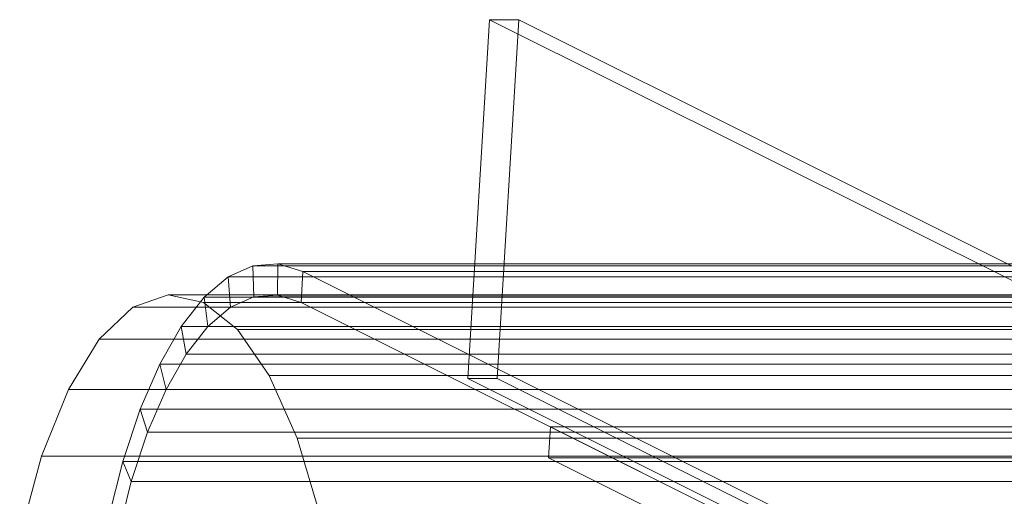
# Model space of a CAD drawing. Header units: millimetres. Extents: x -4395 to 65662, y -65530 to 6847.
# Tile 886 of 1034: x 26362 to 26456, y 572 to 617. Entities that reach past the tile are written whole.
import ezdxf

# ---------------------------------------------------------------- set-up
doc = ezdxf.new("R2010")
doc.units = ezdxf.units.MM
doc.layers.add('lateral_C06', color=7, linetype='Continuous', lineweight=0)

msp = doc.modelspace()

# ---------------------------------------------------------------- linework, layer by layer
at = {"layer": 'lateral_C06'}
for p, q in [((26404.954, 582.953), (26407.034, 617.437)), ((26865.97, 387.968), (26407.034, 617.437)), ((26407.034, 617.437), (26409.847, 617.437)), ((26407.767, 582.953), (26409.847, 617.437)), ((26409.847, 617.437), (26868.784, 387.968)), ((26386.717, 593.955), (26384.31, 593.786)), ((26386.674, 590.958), (26386.717, 593.955)), ((26386.717, 593.955), (26714.929, 593.955)), ((26389.111, 593.218), (26386.717, 593.955)), ((26384.31, 593.786), (26381.931, 592.714)), ((26384.403, 590.798), (26384.31, 593.786)), ((26384.31, 593.786), (26712.522, 593.786)), ((26388.933, 590.263), (26389.111, 593.218)), ((26889.111, 343.218), (26389.111, 593.218)), ((26389.111, 593.218), (26717.323, 593.218)), ((26381.931, 592.714), (26379.621, 590.757)), ((26382.159, 589.787), (26381.931, 592.714)), ((26381.931, 592.714), (26710.143, 592.714)), ((26376.16, 590.985), (26372.781, 589.787)), ((26379.555, 590.263), (26376.16, 590.985)), ((26376.16, 590.985), (26723.127, 590.985)), ((26379.621, 590.757), (26377.419, 587.948)), ((26382.836, 587.647), (26379.555, 590.263)), ((26379.555, 590.263), (26726.522, 590.263)), ((26379.98, 587.94), (26379.621, 590.757)), ((26379.621, 590.757), (26707.833, 590.757)), ((26382.159, 589.787), (26384.403, 590.798)), ((26384.403, 590.798), (26386.674, 590.958)), ((26712.615, 590.798), (26384.403, 590.798)), ((26714.886, 590.958), (26386.674, 590.958)), ((26386.674, 590.958), (26388.933, 590.263)), ((26717.145, 590.263), (26388.933, 590.263)), ((26388.933, 590.263), (26888.933, 340.263)), ((26372.781, 589.787), (26369.549, 586.713)), ((26372.781, 589.787), (26719.748, 589.787)), ((26379.98, 587.94), (26382.159, 589.787)), ((26710.371, 589.787), (26382.159, 589.787)), ((26377.419, 587.948), (26375.364, 584.336)), ((26377.903, 585.291), (26377.419, 587.948)), ((26377.419, 587.948), (26705.632, 587.948)), ((26377.903, 585.291), (26379.98, 587.94)), ((26708.192, 587.94), (26379.98, 587.94)), ((26385.877, 583.239), (26382.836, 587.647)), ((26382.836, 587.647), (26729.803, 587.647)), ((26369.549, 586.713), (26366.587, 581.883)), ((26369.549, 586.713), (26716.516, 586.713)), ((26375.964, 581.883), (26377.903, 585.291)), ((26706.115, 585.291), (26377.903, 585.291)), ((26375.364, 584.336), (26373.49, 579.983)), ((26375.964, 581.883), (26375.364, 584.336)), ((26375.364, 584.336), (26703.576, 584.336)), ((26388.56, 577.208), (26385.877, 583.239)), ((26385.877, 583.239), (26732.844, 583.239)), ((26407.767, 582.953), (26404.954, 582.953)), ((26404.954, 582.953), (26863.891, 353.484)), ((26866.704, 353.484), (26407.767, 582.953)), ((26366.587, 581.883), (26364.009, 575.482)), ((26366.587, 581.883), (26713.554, 581.883)), ((26374.196, 577.776), (26375.964, 581.883)), ((26704.176, 581.883), (26375.964, 581.883)), ((26373.49, 579.983), (26371.83, 574.962)), ((26374.196, 577.776), (26373.49, 579.983)), ((26373.49, 579.983), (26701.702, 579.983)), ((26372.63, 573.04), (26374.196, 577.776)), ((26702.408, 577.776), (26374.196, 577.776)), ((26412.708, 575.33), (26412.886, 578.286)), ((26864.979, 352.239), (26412.886, 578.286)), ((26412.886, 578.286), (26741.098, 578.286)), ((26390.783, 569.785), (26388.56, 577.208)), ((26388.56, 577.208), (26735.527, 577.208)), ((26364.009, 575.482), (26361.914, 567.756)), ((26364.009, 575.482), (26710.976, 575.482)), ((26371.83, 574.962), (26370.411, 569.361)), ((26372.63, 573.04), (26371.83, 574.962)), ((26371.83, 574.962), (26700.042, 574.962)), ((26740.92, 575.33), (26412.708, 575.33)), ((26412.708, 575.33), (26864.801, 349.284)), ((26371.291, 567.756), (26372.63, 573.04)), ((26700.842, 573.04), (26372.63, 573.04))]:
    msp.add_line(p, q, dxfattribs=at)

doc.saveas('drawing.dxf')
